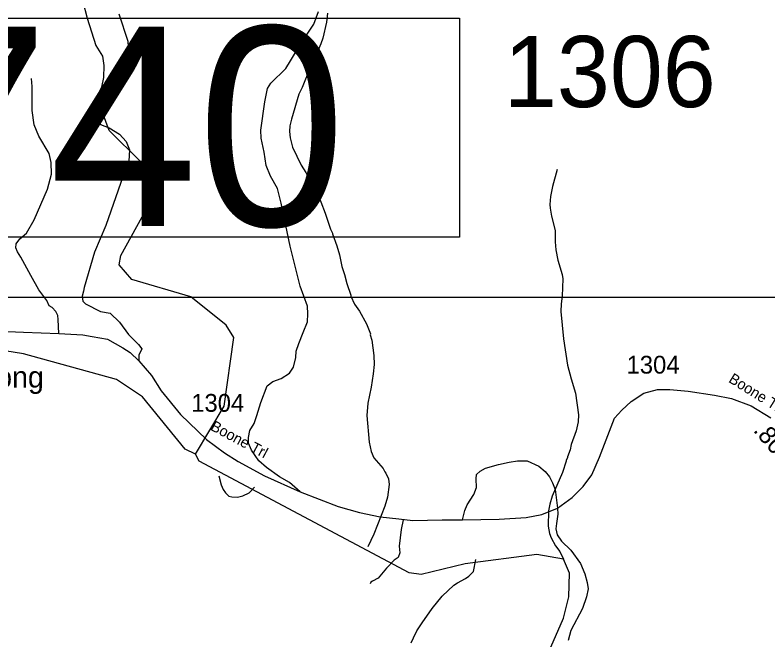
# Model space of a CAD drawing. Extents: x 1248089 to 1457196, y 820910 to 988753.
# Drawn here: x 1304859 to 1310144, y 887273 to 891661 of the extents above; entities that cross this region are included whole.
import ezdxf

# ---------------------------------------------------------------- set-up
doc = ezdxf.new("R2010")
doc.units = 0
for name, color, linetype in [('Exist Hydrographic Creek Single Shore', 7, 'Continuous'), ('Exist Hydrographic Misc Water Feature', 7, 'Continuous'), ('Exist Road Non-System Type 51', 7, 'Continuous'), ('Exist Road Primary US Structure Culvert Number Label', 7, 'Continuous'), ('Exist Road Secondary Type 41 Attributed', 7, 'Continuous'), ('Exist Road Secondary Type 51 Attributed', 7, 'Continuous'), ('Exist Road Secondary Type 51 Label', 7, 'Continuous'), ('Map Preparation Inset Cut Line', 7, 'Continuous'), ('Prop GRAU CAT1 Cell', 7, 'Continuous'), ('Prop Lane Lines', 7, 'Continuous')]:
    doc.layers.add(name, color=color, linetype=linetype)

msp = doc.modelspace()

# ---------------------------------------------------------------- linework, layer by layer
at = {"layer": 'Exist Hydrographic Creek Single Shore'}
for points in [[(1306126.9, 888577.8), (1306052.9, 888612.1), (1305752.9, 888979.2), (1305571.9, 889101), (1304917.9, 889281.6), (1304609.9, 889330.4)], [(1308688.3, 885592.8), (1308540.7, 885614.8), (1308425, 885788.3), (1308390.3, 885996.5), (1308450.8, 886348.4), (1308562, 886795.6), (1308587, 887146.4), (1308710.1, 887426.1), (1308747, 887576.5), (1308751, 887740.5), (1308708, 887840.1), (1308521, 887873.2), (1308019, 887807.8), (1307709, 887731.9), (1307625, 887743.4), (1306150.9, 888528), (1306126.9, 888577.8)]]:
    msp.add_lwpolyline(points, dxfattribs=at)
at = {"layer": 'Exist Hydrographic Misc Water Feature'}
for points in [[(1306126.9, 888577.8), (1306326.9, 888915.1), (1306395.9, 889396.4), (1306340, 889482.8), (1306093.9, 889681.4), (1305679.9, 889804.7), (1305590.9, 889908.2), (1305600.9, 889973.7), (1305826.9, 890379.5), (1305829.9, 890487.8), (1305740.9, 890630.7), (1305520.9, 890851.7), (1305473.9, 890977.4), (1305483.9, 891062.6), (1305620.9, 891207.6), (1305664.8, 891298.7), (1305652.8, 891476.1), (1305589.9, 891667.9)], [(1307053.3, 891675), (1307044.6, 891611.1), (1307019.4, 891499.9), (1307006.3, 891460.3), (1306950.5, 891326), (1306929.4, 891286.6), (1306873.6, 891152.2), (1306850.3, 891105), (1306799.3, 890930.5), (1306788, 890882.8), (1306784.9, 890842.9), (1306789.7, 890798.8), (1306805.9, 890734.3), (1306868.3, 890606.6), (1306900.8, 890555.6), (1306954.1, 890458.1), (1307005.1, 890348.7), (1307036.9, 890269.8), (1307073.8, 890158.7), (1307087, 890130.4), (1307086.8, 890124.4), (1307118.5, 890039.5), (1307136.7, 889977), (1307152.4, 889894.5), (1307172.8, 889840), (1307187.1, 889775.6), (1307216.8, 889694.8), (1307216.6, 889686.8), (1307242.9, 889630), (1307277.6, 889581.1), (1307325.2, 889491.7), (1307353.2, 889422.9), (1307353, 889414.9), (1307363.9, 889378.6), (1307376.9, 889270.2), (1307379.1, 889206.3), (1307373.4, 889142.4), (1307358.6, 889046.8), (1307335.5, 888935.6), (1307329.1, 888849.8), (1307343.8, 888661.4), (1307358, 888595), (1307376.6, 888550.5), (1307442.7, 888476.6), (1307453.9, 888452.3), (1307461.7, 888444.1), (1307480.6, 888403.6), (1307485.5, 888363.4), (1307473, 888275.8), (1307455.2, 888212.4), (1307377.7, 888014.6), (1307334.5, 887925.8)], [(1308664.2, 890576.6), (1308630.8, 890457.7), (1308616.8, 890386.1), (1308613.2, 890330.2), (1308614.5, 890306.2), (1308624.9, 890247.9), (1308650.2, 890149.2), (1308649.9, 890069.2), (1308654.3, 890013.2), (1308670.3, 889940.7), (1308699.5, 889839.9), (1308704.6, 889807.7), (1308699.2, 889687.9), (1308691.6, 889632.2), (1308690.1, 889578.2), (1308708.8, 889387.7), (1308737.6, 889203), (1308762.9, 889106.3), (1308794.1, 889005.4), (1308813.8, 888852.9), (1308812.4, 888805), (1308798.7, 888741.3), (1308764, 888646.4), (1308754.9, 888606.7), (1308737.5, 888559.2), (1308737.3, 888551.2), (1308728.9, 888535.4), (1308728.6, 888527.4), (1308702.4, 888448.2), (1308629.7, 888282.4), (1308612.1, 888226.9), (1308602.7, 888179.2), (1308601.7, 888071.3), (1308610.2, 888019), (1308621.5, 887990.7), (1308651.9, 887933.8), (1308682.7, 887893), (1308708, 887840.1)], [(1306288.9, 888425.5), (1306306.9, 888361.5), (1306320, 888329.2), (1306335.4, 888304.7), (1306360.7, 888282), (1306380.6, 888277.4), (1306420.6, 888276.3), (1306458.8, 888285.2), (1306501.5, 888305.9), (1306539.4, 888345.7)], [(1307640.2, 887251.3), (1307655.3, 887286.9), (1307680.7, 887336.1), (1307716.3, 887393.1), (1307787.2, 887493), (1307857.6, 887578.9), (1307939.8, 887656.5), (1307964.3, 887673.8), (1308021.2, 887704.2), (1308045.6, 887721.5), (1308078.5, 887752.5), (1308094.7, 887838.7)]]:
    msp.add_lwpolyline(points, dxfattribs=at)
at = {"layer": 'Exist Road Non-System Type 51'}
for points in [[(1305334.5, 891755.8), (1305364.3, 891639.8), (1305427.2, 891447.6), (1305473, 891373), (1305482.9, 891306.8), (1305479.6, 891223.9), (1305466.4, 891154.3), (1305420, 891051.6), (1305416.7, 891005.2), (1305426.7, 890930), (1305459.8, 890893.6), (1305519.4, 890870.4), (1305592.3, 890824), (1305638.6, 890774.3), (1305661.8, 890714.7), (1305658.5, 890635.1), (1305618.7, 890532.4), (1305496.2, 890184.5), (1305416.8, 889996.1), (1305344, 889748.9), (1305340.7, 889722.4), (1305330.8, 889685.9), (1305334.1, 889652.8), (1305354, 889632.9), (1305459.9, 889579.9), (1305526.1, 889566.7), (1305592.4, 889503.7), (1305655.3, 889417.6), (1305724.8, 889348), (1305748, 889318.2), (1305728.1, 889271.8), (1305727.5, 889232.6)], [(1306861.3, 888313.6), (1306786.4, 888377.7), (1306715.1, 888417.1), (1306624.2, 888483.4), (1306570.2, 888530.2), (1306518.6, 888606.4), (1306498.9, 888655.5), (1306498.9, 888694.9), (1306506.3, 888744.1), (1306538.2, 888793.2), (1306555.4, 888849.8), (1306584.9, 888940.7), (1306629.1, 889056.3), (1306668.5, 889088.3), (1306727.4, 889107.9), (1306786.4, 889147.3), (1306813.4, 889189.1), (1306830.6, 889255.4), (1306833.1, 889299.7), (1306850.3, 889353.8), (1306882.2, 889432.5), (1306911.6, 889507), (1306914.1, 889563.6), (1306911.6, 889617.6), (1306860, 889757.8), (1306791.2, 890038.1), (1306727.4, 890339.3), (1306700.4, 890442.6), (1306651.3, 890528.7), (1306621.8, 890604.9), (1306607, 890698.3), (1306587.4, 890796.6), (1306584.9, 890853.2), (1306612, 891052.3), (1306631.6, 891146.5), (1306653.7, 891183.4), (1306759.4, 891286.6), (1306793.8, 891340.7), (1306860.1, 891451.4), (1306955.9, 891596.4), (1306990.3, 891687.4)], [(1305165.3, 889424.2), (1305161.9, 889523.6), (1305158.6, 889550.1), (1305145.4, 889579.9), (1305118.9, 889606.4), (1305099, 889619.7), (1305082.5, 889656.1), (1305026.2, 889732.3), (1304969.9, 889831.7), (1304900.4, 889961), (1304877.2, 889997.4), (1304864, 890027.2), (1304867.3, 890053.7), (1304893.8, 890090.2), (1304940.1, 890129.9), (1304993.1, 890222.7), (1305085.8, 890438.1), (1305115.6, 890544.1), (1305112.3, 890626.9), (1305099, 890689.9), (1305026.6, 890811.1), (1304993.5, 890890.6), (1304980.2, 890990), (1304980.2, 891082.7), (1304980.2, 891159), (1304973.6, 891215.3)], [(1307999.6, 888115.4), (1308016.8, 888182.7), (1308032.5, 888222.1), (1308079.8, 888293), (1308099.5, 888344.3), (1308095.6, 888403.4), (1308099.5, 888434.9), (1308123.1, 888458.6), (1308162.5, 888478.3), (1308253.1, 888505.9), (1308328, 888521.7), (1308387.1, 888529.6), (1308454, 888529.6), (1308536.8, 888494.1), (1308580.1, 888454.7), (1308611.6, 888419.2), (1308631.3, 888375.8), (1308651, 888328.5), (1308668.1, 888198.9)], [(1307584.3, 888116.1), (1307568.5, 888049.1), (1307556.7, 887930.9), (1307560.6, 887883.6), (1307548.8, 887852), (1307521.2, 887832.3), (1307466.1, 887777.1), (1307407, 887706.2), (1307367.6, 887686.5), (1307355.8, 887678.6), (1307351.6, 887667)]]:
    msp.add_lwpolyline(points, dxfattribs=at)
at = {"layer": 'Exist Road Primary US Structure Culvert Number Label'}
msp.add_lwpolyline([(1302692.1, 891640), (1307979.8, 891640), (1307979.8, 890101), (1302692.1, 890101)], close=True, dxfattribs=at)
at = {"layer": 'Exist Road Secondary Type 41 Attributed'}
msp.add_lwpolyline([(1308668.1, 888198.9), (1308670.1, 888155.5), (1308659.4, 888091.2), (1308655.1, 888052.7), (1308663.7, 888009.8), (1308695.8, 887967), (1308760, 887902.7), (1308828.5, 887808.4), (1308858.5, 887737.7), (1308875.6, 887675.6), (1308882, 887630.6), (1308871.3, 887574.9), (1308841.4, 887493.5), (1308760, 887339.2), (1308740.8, 887267.5)], dxfattribs=at)
at = {"layer": 'Exist Road Secondary Type 51 Attributed'}
for points in [[(1304412.8, 889455.7), (1304918.1, 889434.5), (1305165.3, 889424.2), (1305336, 889416.3), (1305401.2, 889404.2), (1305507.4, 889386), (1305616.7, 889325.2), (1305666.8, 889291.8), (1305727.5, 889232.6), (1305817, 889129.3), (1305885.3, 889021.5), (1306019.7, 888856.5), (1306203.3, 888680.4), (1306329.3, 888587.7), (1306424.2, 888524.7), (1306609.4, 888425.9), (1306861.3, 888313.6), (1307126.3, 888210.9), (1307276.5, 888166.8), (1307422.2, 888136.4), (1307552.7, 888122.8), (1307651.3, 888112.1), (1307858.5, 888115.4), (1307999.6, 888115.4), (1308256.9, 888121.4), (1308448.1, 888133.6), (1308557.3, 888153.3), (1308668.1, 888198.9)], [(1308668.1, 888198.9), (1308770.9, 888272.4), (1308846.8, 888349.8), (1308907.5, 888433.3), (1308962.1, 888556.4), (1309068.1, 888830.1), (1309118.1, 888886.3), (1309184.9, 888947.1), (1309272.9, 889004.8), (1309370.1, 889032.1), (1309455, 889032.1), (1309584, 889020), (1309769.2, 888992.6), (1309887.5, 888968.3), (1310027.1, 888916.7), (1310164.4, 888832.2)]]:
    msp.add_lwpolyline(points, dxfattribs=at)
at = {"layer": 'Map Preparation Inset Cut Line'}
msp.add_lwpolyline([(1313026.2, 867658.5), (1300766.9, 867658.5), (1300766.9, 889680.3), (1313026.2, 889680.3)], close=True, dxfattribs=at)

# ---------------------------------------------------------------- texts
at = {"layer": 'Exist Hydrographic Creek Single Shore'}
msp.add_text('Prong', height=150, dxfattribs=at).set_placement((1304526, 889044.6))
at = {"layer": 'Exist Road Primary US Structure Culvert Number Label'}
msp.add_text('C740', height=1400, dxfattribs=at).set_placement((1302705.2, 890180.1))
at = {"layer": 'Exist Road Secondary Type 51 Label'}
for rotation, p in [(328.0626, (1309862.5, 889087.2)), (331.9069, (1306225, 888750.7))]:
    msp.add_text('Boone Trl', height=75, rotation=rotation, dxfattribs=at).set_placement(p)
at = {"layer": 'Prop GRAU CAT1 Cell'}
msp.add_text('.80', height=125, rotation=310.2916, dxfattribs=at).set_placement((1310036.5, 888741.8))
at = {"layer": 'Prop Lane Lines'}
for s, height, p in [('1306', 500, (1308290.5, 891014.8)), ('1304', 125, (1309151.9, 889143.2)), ('1304', 125, (1306095.8, 888875))]:
    msp.add_text(s, height=height, dxfattribs=at).set_placement(p)

doc.saveas('drawing.dxf')
